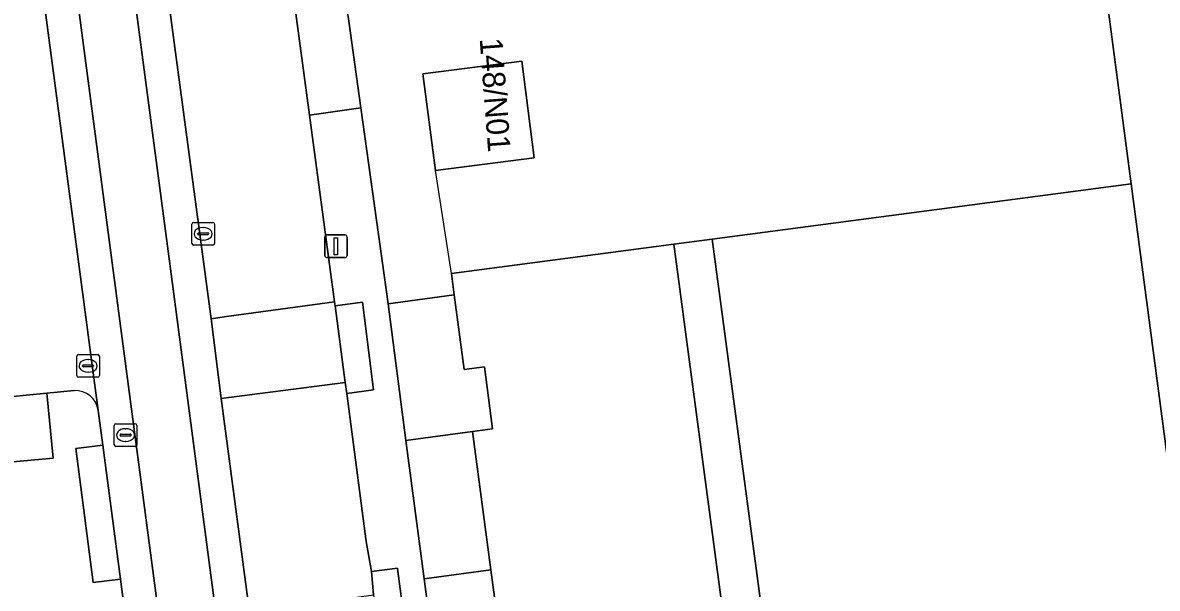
# Model space of a CAD drawing. Extents: x 160554 to 161248, y 385329 to 386506.
# Drawn here: x 161134.1 to 161184.2, y 385521.1 to 385546.1 of the extents above; entities that cross this region are included whole.
import ezdxf

# ---------------------------------------------------------------- set-up
doc = ezdxf.new("R2010")
doc.units = 0
for name, color, linetype in [('IMGEO_Groenvoorziening', 7, 'Continuous'), ('IMGEO_Haag', 7, 'Continuous'), ('IMGEO_Hek', 7, 'Continuous'), ('IMGEO_Kolk', 7, 'Continuous'), ('IMGEO_Lichtmast', 7, 'Continuous'), ('IMGEO_Pand', 7, 'Continuous'), ('IMGEO_Pand_nummerreeks', 7, 'Continuous'), ('IMGEO_Parkeervlak_open', 7, 'Continuous'), ('IMGEO_Rijbaan_lokaal_gesloten', 7, 'Continuous'), ('IMGEO_Rijbaan_lokaal_open', 7, 'Continuous'), ('IMGEO_Rioolput', 7, 'Continuous'), ('IMGEO_Voetpad_open', 7, 'Continuous')]:
    doc.layers.add(name, color=color, linetype=linetype)

msp = doc.modelspace()

# ---------------------------------------------------------------- linework, layer by layer
at = {"layer": 'IMGEO_Groenvoorziening'}
for points in [[(161149.677, 385546.839), (161148.406, 385546.654), (161148.471, 385546.15), (161149.002, 385542.324), (161150.204, 385533.654), (161153.13, 385534.05), (161153.004, 385534.995), (161162.835, 385536.295), (161164.523, 385536.518), (161183.034, 385538.967), (161182.005, 385546.807)], [(161169.403, 385500), (161164.523, 385536.518), (161162.835, 385536.295), (161167.665, 385500), (161177.445, 385426.506), (161167.682, 385425.203), (161167.557, 385426.143), (161164.522, 385425.705), (161164.772, 385423.865)]]:
    msp.add_lwpolyline(points, dxfattribs=at)
for points in [[(161156.665, 385540.112), (161152.296, 385539.551), (161151.748, 385543.819), (161156.117, 385544.381)], [(161183.034, 385538.967), (161164.523, 385536.518), (161169.403, 385500), (161179.066, 385427.551), (161197.395, 385429.557), (161188.153, 385500), (161185.558, 385519.757)], [(161135.137, 385529.71), (161130.319, 385529.237), (161130.558, 385526.389), (161135.418, 385526.832)], [(161151.795, 385521.505), (161154.751, 385521.904), (161153.935, 385528.018), (161150.997, 385527.621)]]:
    msp.add_lwpolyline(points, close=True, dxfattribs=at)
at = {"layer": 'IMGEO_Haag'}
msp.add_lwpolyline([(161151.795, 385521.505), (161154.751, 385521.904), (161153.935, 385528.018), (161150.997, 385527.621)], close=True, dxfattribs=at)
at = {"layer": 'IMGEO_Hek'}
msp.add_lwpolyline([(161153.004, 385534.995), (161152.296, 385539.551)], dxfattribs=at)
at = {"layer": 'IMGEO_Kolk'}
for p, q in [((161141.539, 385536.329), (161141.539, 385537.181)), ((161141.614, 385537.255), (161142.466, 385537.255)), ((161141.841, 385536.798), (161142.239, 385536.798)), ((161142.027, 385537.035), (161142.052, 385537.035)), ((161142.54, 385537.181), (161142.54, 385536.329)), ((161141.798, 385536.749), (161141.798, 385536.761)), ((161142.236, 385536.712), (161141.838, 385536.712)), ((161142.05, 385536.475), (161142.025, 385536.475)), ((161142.282, 385536.761), (161142.282, 385536.749)), ((161142.466, 385536.255), (161141.614, 385536.255)), ((161136.456, 385530.491), (161136.456, 385531.343)), ((161136.531, 385531.417), (161137.383, 385531.417)), ((161137.457, 385531.343), (161137.457, 385530.491)), ((161136.715, 385530.911), (161136.715, 385530.923)), ((161137.153, 385530.874), (161136.755, 385530.874)), ((161136.758, 385530.96), (161137.156, 385530.96)), ((161136.944, 385531.197), (161136.969, 385531.197)), ((161137.199, 385530.923), (161137.199, 385530.911)), ((161137.383, 385530.417), (161136.531, 385530.417)), ((161136.967, 385530.637), (161136.942, 385530.637))]:
    msp.add_line(p, q, dxfattribs=at)
for points in [[(161141.539, 385536.329), (161141.539, 385537.181)], [(161141.614, 385537.255), (161142.466, 385537.255)], [(161142.54, 385537.181), (161142.54, 385536.329)], [(161142.466, 385536.255), (161141.614, 385536.255)], [(161136.456, 385530.491), (161136.456, 385531.343)], [(161136.531, 385531.417), (161137.383, 385531.417)], [(161137.457, 385531.343), (161137.457, 385530.491)], [(161137.383, 385530.417), (161136.531, 385530.417)]]:
    msp.add_lwpolyline(points, dxfattribs=at)
for centre, radius, start, end in [((161141.616, 385537.179), 0.0765, 91.552, 178.448), ((161141.616, 385537.179), 0.0765, 91.552, 178.448), ((161141.838, 385536.758), 0.0403, 85.8775, 175.7526), ((161142.243, 385536.76), 0.0386, 1.7309, 96.639), ((161142.464, 385537.179), 0.0765, 1.552, 88.448), ((161142.464, 385537.179), 0.0765, 1.552, 88.448), ((161141.616, 385536.331), 0.0765, 181.552, 268.448), ((161141.616, 385536.331), 0.0765, 181.552, 268.448), ((161141.835, 385536.748), 0.0366, 178.938, 274.7102), ((161142.239, 385536.755), 0.043, 264.8664, 352.4533), ((161142.464, 385536.331), 0.0765, 271.552, 358.448), ((161142.464, 385536.331), 0.0765, 271.552, 358.448), ((161136.533, 385531.341), 0.0765, 91.552, 178.448), ((161136.533, 385531.341), 0.0765, 91.552, 178.448), ((161137.381, 385531.341), 0.0765, 1.552, 88.448), ((161137.381, 385531.341), 0.0765, 1.552, 88.448), ((161136.755, 385530.92), 0.0403, 85.8775, 175.7526), ((161136.752, 385530.91), 0.0366, 178.938, 274.7102), ((161137.156, 385530.917), 0.043, 264.8664, 352.4533), ((161137.16, 385530.922), 0.0386, 1.7309, 96.639), ((161136.533, 385530.493), 0.0765, 181.552, 268.448), ((161136.533, 385530.493), 0.0765, 181.552, 268.448), ((161137.381, 385530.493), 0.0765, 271.552, 358.448), ((161137.381, 385530.493), 0.0765, 271.552, 358.448)]:
    msp.add_arc(centre, radius, start, end, dxfattribs=at)
for centre, major_axis, ratio, start_param, end_param in [((161142.026, 385536.755), (-0.387, 0.002), 0.722429, 4.712389, 7.853982), ((161142.051, 385536.755), (-0.39, 0.002), 0.717154, 1.570796, 4.712389), ((161136.943, 385530.917), (-0.387, 0.002), 0.722429, 4.712389, 7.853982), ((161136.968, 385530.917), (-0.39, 0.002), 0.717154, 1.570796, 4.712389)]:
    msp.add_ellipse(centre, major_axis=major_axis, ratio=ratio, start_param=start_param, end_param=end_param, dxfattribs=at)
at = {"layer": 'IMGEO_Lichtmast'}
for p, q in [((161147.409, 385535.802), (161147.409, 385536.602)), ((161147.409, 385536.602), (161147.409, 385535.802)), ((161147.509, 385536.702), (161148.299, 385536.702)), ((161148.299, 385536.702), (161147.509, 385536.702)), ((161148.399, 385536.602), (161148.399, 385535.802)), ((161148.399, 385535.802), (161148.399, 385536.602)), ((161148.299, 385535.702), (161147.509, 385535.702)), ((161147.509, 385535.702), (161148.299, 385535.702))]:
    msp.add_line(p, q, dxfattribs=at)
msp.add_lwpolyline([(161147.829, 385536.577), (161147.979, 385536.577), (161147.979, 385535.827), (161147.829, 385535.827), (161147.829, 385536.577)], dxfattribs=at)
for centre, start, end in [((161147.509, 385536.602), 90, 180), ((161147.509, 385536.602), 90, 180), ((161148.299, 385536.602), 0, 90), ((161148.299, 385536.602), 360, 90), ((161147.509, 385535.802), 180, 270), ((161147.509, 385535.802), 180, 270), ((161148.299, 385535.802), 270, 0), ((161148.299, 385535.802), 270, 0)]:
    msp.add_arc(centre, 0.1, start, end, dxfattribs=at)
at = {"layer": 'IMGEO_Pand'}
msp.add_lwpolyline([(161156.665, 385540.112), (161156.117, 385544.381), (161151.748, 385543.819), (161152.296, 385539.551)], close=True, dxfattribs=at)
msp.add_lwpolyline([(161167.665, 385500), (161162.835, 385536.295), (161153.004, 385534.995), (161153.13, 385534.05), (161153.57, 385530.759), (161154.461, 385530.878), (161154.826, 385528.137), (161153.935, 385528.018), (161154.751, 385521.904), (161156.16, 385511.34)], dxfattribs=at)
at = {"layer": 'IMGEO_Parkeervlak_open'}
for points in [[(161137.405, 385528.949), (161136.719, 385534.065), (161132.394, 385566.679)], [(161131.543, 385565.578), (161127.124, 385565.222), (161127.094, 385565.373), (161125.69, 385565.257), (161125.929, 385562.475), (161126.168, 385559.693), (161126.407, 385556.912), (161126.646, 385554.13), (161126.885, 385551.348), (161127.124, 385548.566), (161127.362, 385545.785), (161127.601, 385543.003), (161127.84, 385540.221), (161128.079, 385537.439), (161128.318, 385534.658), (161128.557, 385531.876), (161128.796, 385529.094), (161130.319, 385529.237), (161135.137, 385529.71), (161136.341, 385529.83)], [(161140.264, 385548.967), (161142.385, 385533), (161143.065, 385533.102), (161147.84, 385533.746), (161146.737, 385542.006)], [(161146.737, 385542.006), (161145.858, 385548.586)]]:
    msp.add_lwpolyline(points, dxfattribs=at)
msp.add_lwpolyline([(161148.378, 385529.698), (161148.314, 385530.181), (161142.829, 385529.473), (161144.084, 385520.03), (161149.556, 385520.797), (161149.476, 385521.826), (161149.246, 385523.154)], close=True, dxfattribs=at)
msp.add_arc((161136.382, 385528.796), 1.035, 8.5052, 92.2448, dxfattribs=at)
at = {"layer": 'IMGEO_Rijbaan_lokaal_gesloten'}
for points in [[(161144.084, 385520.03), (161142.829, 385529.473), (161142.385, 385533), (161140.264, 385548.967), (161140.07, 385550.326), (161139.116, 385557.587), (161138.961, 385558.833), (161138.953, 385558.888), (161134.205, 385594.833), (161133.698, 385598.709), (161132.632, 385606.74), (161130.939, 385619.556), (161130.286, 385624.54), (161128.787, 385624.365), (161140.522, 385535.764), (161147.193, 385485.072), (161148.683, 385485.287), (161147.664, 385493.057), (161146.679, 385500.684), (161145.433, 385510.009)], [(161129.001, 385603.744), (161126.296, 385624.071), (161124.809, 385623.89), (161124.823, 385623.758), (161127.335, 385604.916), (161131.436, 385573.892), (161131.444, 385573.829), (161131.983, 385569.741), (161132.394, 385566.679), (161136.719, 385534.065), (161137.405, 385528.949), (161137.609, 385527.41), (161138.381, 385521.493), (161138.515, 385520.471), (161140.193, 385507.547), (161141.009, 385501.397), (161143.236, 385484.558), (161144.696, 385484.751), (161142.364, 385502.586), (161138.335, 385533.123)]]:
    msp.add_lwpolyline(points, close=True, dxfattribs=at)
at = {"layer": 'IMGEO_Rijbaan_lokaal_open'}
for points in [[(161140.522, 385535.764), (161128.787, 385624.365), (161126.296, 385624.071), (161129.001, 385603.744), (161138.335, 385533.123), (161142.364, 385502.586), (161144.696, 385484.751), (161147.193, 385485.072)], [(161147.863, 385533.574), (161147.84, 385533.746), (161143.065, 385533.102), (161142.385, 385533), (161142.829, 385529.473), (161148.314, 385530.181)], [(161153.181, 385510.938), (161156.16, 385511.34), (161154.751, 385521.904), (161151.795, 385521.505)]]:
    msp.add_lwpolyline(points, close=True, dxfattribs=at)
at = {"layer": 'IMGEO_Rioolput'}
for p, q in [((161138.11, 385527.431), (161138.11, 385528.283)), ((161138.185, 385528.357), (161139.037, 385528.357)), ((161139.111, 385528.283), (161139.111, 385527.431)), ((161138.369, 385527.851), (161138.369, 385527.863)), ((161138.807, 385527.814), (161138.409, 385527.814)), ((161138.412, 385527.9), (161138.81, 385527.9)), ((161138.598, 385528.137), (161138.623, 385528.137)), ((161138.853, 385527.863), (161138.853, 385527.851)), ((161139.037, 385527.357), (161138.185, 385527.357)), ((161138.621, 385527.577), (161138.596, 385527.577))]:
    msp.add_line(p, q, dxfattribs=at)
for points in [[(161138.11, 385527.431), (161138.11, 385528.283)], [(161138.185, 385528.357), (161139.037, 385528.357)], [(161139.111, 385528.283), (161139.111, 385527.431)], [(161139.037, 385527.357), (161138.185, 385527.357)]]:
    msp.add_lwpolyline(points, dxfattribs=at)
for centre, radius, start, end in [((161138.187, 385528.281), 0.0765, 91.552, 178.448), ((161138.187, 385528.281), 0.0765, 91.552, 178.448), ((161139.035, 385528.281), 0.0765, 1.552, 88.448), ((161139.035, 385528.281), 0.0765, 1.552, 88.448), ((161138.409, 385527.86), 0.0403, 85.8775, 175.7526), ((161138.406, 385527.85), 0.0366, 178.938, 274.7102), ((161138.81, 385527.857), 0.043, 264.8664, 352.4533), ((161138.814, 385527.862), 0.0386, 1.7309, 96.639), ((161138.187, 385527.433), 0.0765, 181.552, 268.448), ((161138.187, 385527.433), 0.0765, 181.552, 268.448), ((161139.035, 385527.433), 0.0765, 271.552, 358.448), ((161139.035, 385527.433), 0.0765, 271.552, 358.448)]:
    msp.add_arc(centre, radius, start, end, dxfattribs=at)
for centre, major_axis, ratio, start_param, end_param in [((161138.597, 385527.857), (-0.387, 0.002), 0.722429, 4.712389, 7.853982), ((161138.622, 385527.857), (-0.39, 0.002), 0.717154, 1.570796, 4.712389)]:
    msp.add_ellipse(centre, major_axis=major_axis, ratio=ratio, start_param=start_param, end_param=end_param, dxfattribs=at)
at = {"layer": 'IMGEO_Voetpad_open'}
for points in [[(161159.829, 385714.44), (161160.235, 385712.57), (161161.035, 385707.009), (161166.719, 385663.332), (161168.139, 385663.514), (161168.664, 385659.43), (161167.251, 385659.246), (161175.497, 385595.878), (161176.614, 385587.842), (161181.794, 385548.411), (161182.005, 385546.807), (161183.034, 385538.967), (161185.558, 385519.757)], [(161145.858, 385548.586), (161146.737, 385542.006), (161149.002, 385542.324), (161148.471, 385546.15), (161148.406, 385546.654), (161149.677, 385546.839)], [(161153.181, 385510.938), (161151.795, 385521.505), (161150.997, 385527.621), (161150.204, 385533.654), (161149.002, 385542.324), (161146.737, 385542.006), (161147.84, 385533.746), (161147.863, 385533.574), (161149.074, 385533.74), (161149.568, 385529.861), (161148.378, 385529.698), (161149.246, 385523.154), (161149.476, 385521.826), (161150.623, 385521.981), (161150.629, 385521.954), (161152.2, 385509.904)], [(161136.341, 385529.83), (161135.137, 385529.71), (161135.418, 385526.832), (161130.558, 385526.389), (161130.319, 385529.237), (161128.796, 385529.094), (161129.051, 385526.24), (161132.125, 385523.449), (161133.129, 385516.169), (161134.314, 385506.782), (161134.793, 385502.989), (161135.316, 385500), (161136.266, 385492.761), (161137.199, 385485.658), (161138.095, 385478.829), (161138.499, 385475.796), (161140.942, 385457.289)], [(161138.515, 385520.471), (161138.381, 385521.493), (161137.18, 385521.344), (161136.42, 385527.265), (161137.609, 385527.41), (161137.405, 385528.949)]]:
    msp.add_lwpolyline(points, dxfattribs=at)
for points in [[(161150.997, 385527.621), (161153.935, 385528.018), (161154.826, 385528.137), (161154.461, 385530.878), (161153.57, 385530.759), (161153.13, 385534.05), (161150.204, 385533.654)], [(161147.863, 385533.574), (161148.314, 385530.181), (161148.378, 385529.698), (161149.568, 385529.861), (161149.074, 385533.74)], [(161137.609, 385527.41), (161136.42, 385527.265), (161137.18, 385521.344), (161138.381, 385521.493)], [(161149.476, 385521.826), (161149.556, 385520.797), (161150.87, 385510.771), (161151.011, 385509.725), (161152.2, 385509.904), (161150.629, 385521.954), (161150.623, 385521.981)]]:
    msp.add_lwpolyline(points, close=True, dxfattribs=at)
msp.add_arc((161136.382, 385528.796), 1.035, 8.5052, 92.2448, dxfattribs=at)

# ---------------------------------------------------------------- texts
at = {"layer": 'IMGEO_Pand_nummerreeks'}
msp.add_text('148/N01', height=1, rotation=274.2892, dxfattribs=at).set_placement((161154.251, 385545.381))

doc.saveas('drawing.dxf')
